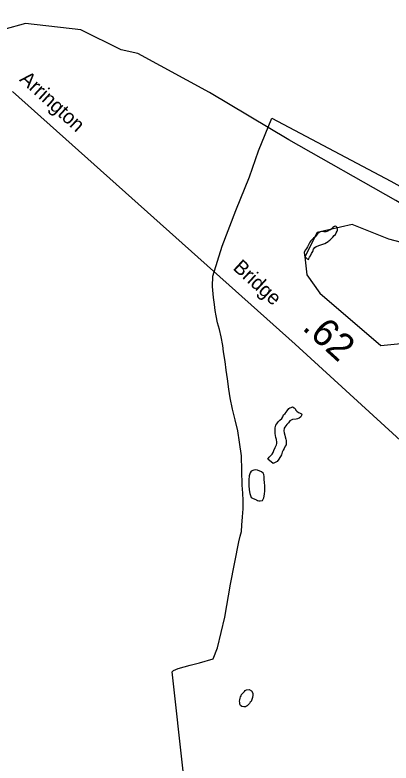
# Model space of a CAD drawing. Extents: x 2206922 to 2357709, y 510027 to 673830.
# Drawn here: x 2300471 to 2302180, y 573478 to 576880 of the extents above; entities that cross this region are included whole.
import ezdxf

# ---------------------------------------------------------------- set-up
doc = ezdxf.new("R2010")
doc.units = 0
for name, color, linetype in [('Exist Hydrographic Misc Water Feature', 7, 'Continuous'), ('Exist Hydrographic Pond Under 1500 Sq Ft', 7, 'Continuous'), ('Exist Road Primary NC Attributed', 7, 'Continuous'), ('Exist Road Primary NC Label', 7, 'Continuous'), ('Exist Road Primary NC Mileage Hundredths English Label', 7, 'Continuous')]:
    doc.layers.add(name, color=color, linetype=linetype)

msp = doc.modelspace()

# ---------------------------------------------------------------- linework, layer by layer
at = {"layer": 'Exist Hydrographic Misc Water Feature'}
for points in [[(2304155.1, 574914), (2304062.2, 574982.5), (2303727.1, 575185.5), (2303391.1, 575424.6), (2302378.1, 575928.5), (2302202, 576036.2), (2301716, 576311.9), (2301356.1, 576527.1), (2301029.1, 576704.2), (2300954, 576720.8), (2300770.1, 576811.8), (2300519.1, 576841.1), (2300420.1, 576814.1), (2300128.1, 576805.6), (2300028, 576837.7), (2299445, 576879.7), (2299095, 576859), (2298945.9, 576800.5), (2298723.1, 576565.1), (2298592, 576362.9), (2298502, 576211.6)], [(2301236.6, 573427.5), (2301185.5, 573892.6), (2301191.3, 573898.6), (2301213.4, 573908.7), (2301267.1, 573923.2), (2301310.6, 573933.8), (2301372.3, 573952.4), (2301392.2, 574002.6), (2301424.6, 574140.9), (2301451.3, 574291), (2301488.8, 574483.6), (2301494.3, 574509.5), (2301500.3, 574531.7), (2301502.3, 574559.4), (2301505.6, 574597.4), (2301509.1, 574633.8), (2301509.1, 574671.5), (2301506.6, 574705.6), (2301504.2, 574741.6), (2301500.9, 574875.5), (2301492.1, 574937.3), (2301483.7, 574989.2), (2301472.8, 575039.1), (2301460.5, 575086.8), (2301449.8, 575138.7), (2301443.5, 575178.6), (2301436.9, 575224.6), (2301430.6, 575264.5), (2301426, 575304.5), (2301419.3, 575348.1), (2301415.6, 575376.2), (2301409, 575416.1), (2301400.6, 575449.9), (2301392.4, 575479.9), (2301385.9, 575511.7), (2301381.8, 575535.8), (2301377.5, 575563.6), (2301372.9, 575595.5), (2301368.6, 575645.6), (2301370.3, 575691.6), (2301412.5, 575828), (2301474.9, 575990.6), (2301537.2, 576143), (2301577.8, 576261.4), (2301638.1, 576410)], [(2301638.1, 576410), (2302178.8, 576123.8), (2302896.7, 575725.8), (2303118.1, 575596.3)], [(2301855.4, 575892.7), (2301845.6, 575884.5), (2301835.7, 575870.5), (2301828, 575864.4), (2301816.1, 575852.4), (2301812, 575846.1), (2301808.1, 575840.2), (2301800.3, 575826), (2301796.4, 575818.1), (2301792.3, 575811.8), (2301786.3, 575801.7), (2301786.7, 575787.9), (2301790.8, 575779.9), (2301799, 575770.2), (2301804.6, 575768.2), (2301807, 575772.3), (2301810.5, 575778.2), (2301814.8, 575784), (2301818.7, 575794.4), (2301824.7, 575804.5), (2301828.4, 575814.4), (2301834.5, 575822.4), (2301840.3, 575826.4), (2301862, 575834.5), (2301870, 575837), (2301880, 575840.7), (2301887.8, 575844.8), (2301894.2, 575849.2), (2301897.9, 575853.1), (2301902, 575855.3), (2301907.7, 575861.3), (2301915.7, 575869.4), (2301921.9, 575877.4), (2301927.6, 575881.4), (2301931.5, 575889.4), (2301935.4, 575897.3), (2301937.2, 575901.5), (2301937.4, 575907.5), (2301935.4, 575913.5), (2301929.2, 575919.3), (2301923.3, 575917.3), (2301915.5, 575913.3), (2301909.4, 575907.3), (2301905.3, 575903), (2301899.3, 575901.1), (2301893.6, 575897.1), (2301883.5, 575892.9), (2301875.5, 575892.9), (2301869.4, 575894.7), (2301855.4, 575892.7)], [(2301620.8, 574860.7), (2301626.4, 574868.8), (2301634.6, 574876.9), (2301640.7, 574882.8), (2301644.6, 574890.8), (2301648.3, 574898.7), (2301654.3, 574912.9), (2301660, 574925), (2301661.9, 574931.2), (2301662.1, 574937.2), (2301659.8, 574948.9), (2301657.6, 574959), (2301655.5, 574967), (2301653.9, 574977), (2301653.2, 574986.8), (2301653.5, 574994.9), (2301653.5, 575003), (2301657.1, 575015), (2301661, 575020.9), (2301666.8, 575029), (2301674.8, 575037.1), (2301684.8, 575045.3), (2301688.5, 575053.2), (2301692.4, 575061.2), (2301698.6, 575067.5), (2301708.2, 575079.5), (2301716.4, 575089.6), (2301720.3, 575093.5), (2301726.2, 575095.4), (2301732.2, 575097.8), (2301740.4, 575093.7), (2301746.1, 575088), (2301746.3, 575083.9), (2301752.3, 575078.2), (2301760.1, 575072.1), (2301764.6, 575070.2), (2301772.8, 575066.1), (2301774.6, 575062.2), (2301772.4, 575056.1), (2301770.5, 575052.3), (2301762.5, 575046.2), (2301754.7, 575044.1), (2301748.8, 575041.8), (2301732.6, 575039.7), (2301720.7, 575033.8), (2301715, 575025.4), (2301707, 575017.7), (2301702.9, 575011.4), (2301697.1, 575005.3), (2301695.3, 575001.6), (2301693.2, 574989.3), (2301695.5, 574979.2), (2301697.5, 574969.2), (2301699.6, 574961.6), (2301701.8, 574951.5), (2301703.9, 574945.5), (2301703.7, 574937.4), (2301703.9, 574925.6), (2301699.8, 574919.3), (2301694.5, 574909.2), (2301690.6, 574901.3), (2301686.3, 574891.4), (2301682.6, 574879.4), (2301670.7, 574859.3), (2301662.7, 574849.1), (2301645.2, 574840.8), (2301620.8, 574860.7)], [(2301534.1, 574740), (2301536.2, 574719.8), (2301538.6, 574704), (2301542.7, 574690), (2301544.6, 574686), (2301550.7, 574681.9), (2301560.8, 574678.4), (2301569, 574674.3), (2301572.9, 574672), (2301579, 574670.3), (2301585, 574670.3), (2301596.7, 574672.5), (2301602.6, 574684.6), (2301604.9, 574700.5), (2301606.3, 574716.5), (2301606.5, 574730.7), (2301606.3, 574742.4), (2301605.9, 574750.6), (2301603.6, 574770.4), (2301603.6, 574780.6), (2301601.6, 574790.6), (2301599.5, 574796.6), (2301591.1, 574802.3), (2301573.3, 574810.3), (2301563, 574812.2), (2301557.1, 574809.9), (2301545.4, 574805.9), (2301539.9, 574797.9), (2301535.3, 574784), (2301533.7, 574766), (2301534.1, 574740)], [(2301498.6, 573783.8), (2301500.5, 573790), (2301506.2, 573796.1), (2301514.2, 573804.2), (2301517.9, 573808.1), (2301524.3, 573810.4), (2301536, 573812.2), (2301546, 573806.3), (2301552.6, 573796.4), (2301552.6, 573786.6), (2301550.5, 573776.4), (2301548.5, 573766.6), (2301545, 573758.6), (2301540.9, 573754.3), (2301536.8, 573748.4), (2301530.8, 573742.4), (2301526.7, 573738.2), (2301523, 573736.3), (2301519.1, 573734), (2301511.1, 573734), (2301502.9, 573736.1), (2301496.8, 573739.9), (2301493.1, 573745.7), (2301492.7, 573753.9), (2301492.5, 573760), (2301492.7, 573766), (2301494.3, 573773.9), (2301496.6, 573780), (2301498.6, 573783.8)]]:
    msp.add_lwpolyline(points, dxfattribs=at)
at = {"layer": 'Exist Hydrographic Pond Under 1500 Sq Ft'}
msp.add_lwpolyline([(2302134.1, 575377.2), (2302301, 575393.7), (2302350, 575494.2), (2302407, 575611.3), (2302440, 575645.5), (2302564.1, 575680), (2302555.1, 575715.7), (2302505, 575772.8), (2302171, 575861), (2302003.1, 575926.4), (2301845, 575890.5), (2301788, 575779.9), (2301798, 575698.3), (2301857.1, 575615.3), (2302134.1, 575377.2)], dxfattribs=at)
at = {"layer": 'Exist Road Primary NC Attributed'}
msp.add_lwpolyline([(2302887.5, 574360.5), (2302845.1, 574386.1), (2302701.1, 574510), (2302489, 574703), (2301745, 575383.1), (2300459.9, 576531)], dxfattribs=at)

# ---------------------------------------------------------------- texts
at = {"layer": 'Exist Road Primary NC Label'}
for s, p in [('Arrington', (2300488.3, 576582.8)), ('Bridge', (2301458.2, 575725.3))]:
    msp.add_text(s, height=65.62, rotation=317.6595, dxfattribs=at).set_placement(p)
at = {"layer": 'Exist Road Primary NC Mileage Hundredths English Label'}
msp.add_text('.62', height=125, rotation=317.6595, dxfattribs=at).set_placement((2301772.7, 575452.9))

doc.saveas('drawing.dxf')
